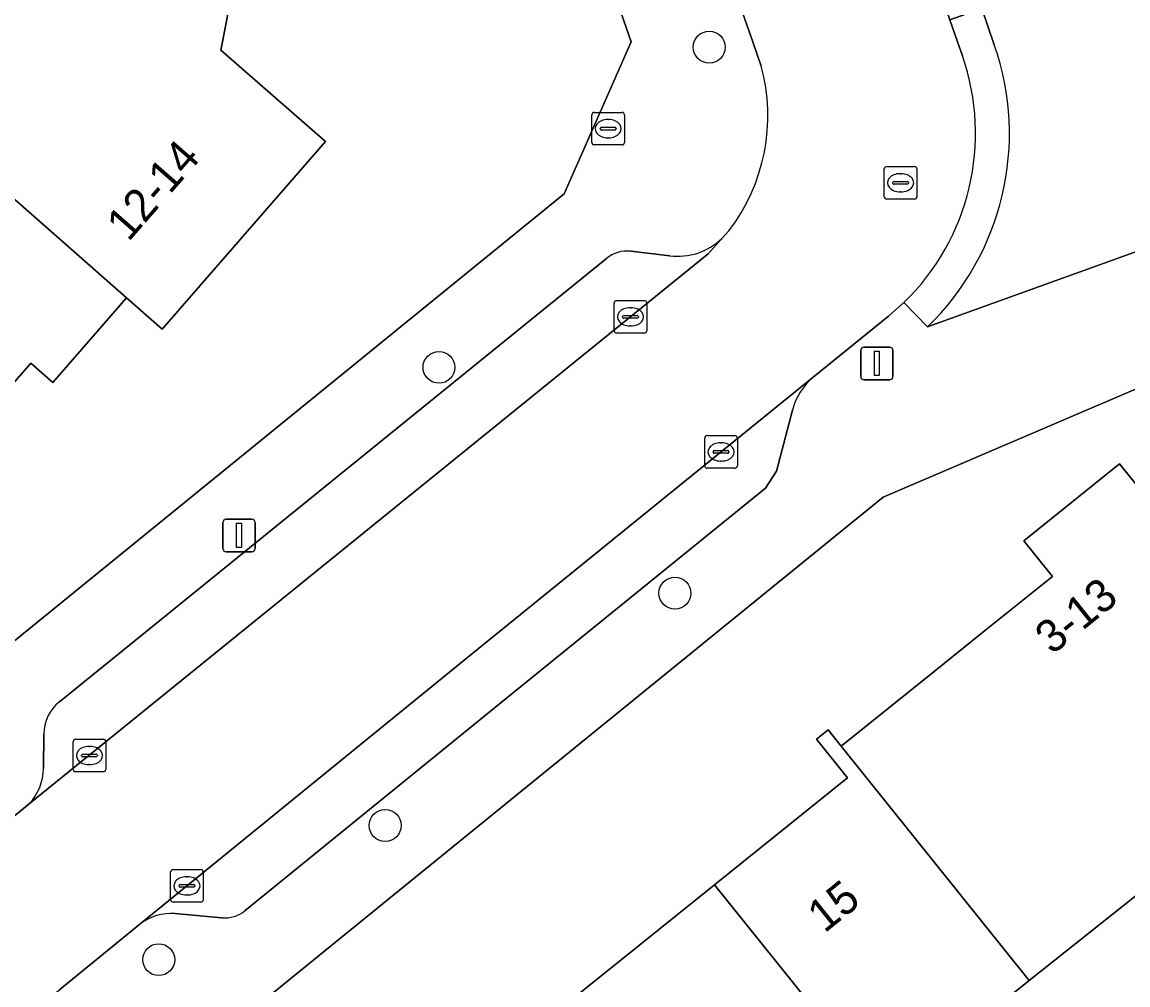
# Model space of a CAD drawing. Extents: x 158472 to 159562, y 388525 to 389606.
# Drawn here: x 158884.17 to 158918.1, y 388971.09 to 389000.61 of the extents above; entities that cross this region are included whole.
import ezdxf

# ---------------------------------------------------------------- set-up
doc = ezdxf.new("R2010")
doc.units = 0
for name, color, linetype in [('IMGEO_Boom', 7, 'Continuous'), ('IMGEO_Brandkraan', 7, 'Continuous'), ('IMGEO_Erf', 7, 'Continuous'), ('IMGEO_Kolk', 7, 'Continuous'), ('IMGEO_Lichtmast', 7, 'Continuous'), ('IMGEO_Pand', 7, 'Continuous'), ('IMGEO_Pand_nummerreeks', 7, 'Continuous'), ('IMGEO_Parkeervlak_open', 7, 'Continuous'), ('IMGEO_Rijbaan_lokaal_open', 7, 'Continuous'), ('IMGEO_Rioolput', 7, 'Continuous'), ('IMGEO_Voetpad_open', 7, 'Continuous')]:
    doc.layers.add(name, color=color, linetype=linetype)

msp = doc.modelspace()

# ---------------------------------------------------------------- linework, layer by layer
at = {"layer": 'IMGEO_Boom'}
for centre in [(158905.254, 388999.841), (158896.961, 388990.023), (158904.201, 388983.099), (158895.31, 388975.977), (158888.364, 388971.861)]:
    msp.add_circle(centre, 0.489, dxfattribs=at)
at = {"layer": 'IMGEO_Brandkraan'}
for p, q in [((158901.728, 388997.843), (158902.58, 388997.843)), ((158901.653, 388996.917), (158901.653, 388997.769)), ((158902.141, 388997.623), (158902.166, 388997.623)), ((158902.654, 388997.769), (158902.654, 388996.917)), ((158901.912, 388997.337), (158901.912, 388997.349)), ((158902.35, 388997.3), (158901.952, 388997.3)), ((158901.955, 388997.386), (158902.353, 388997.386)), ((158902.396, 388997.349), (158902.396, 388997.337)), ((158902.58, 388996.843), (158901.728, 388996.843)), ((158902.164, 388997.063), (158902.139, 388997.063))]:
    msp.add_line(p, q, dxfattribs=at)
for points in [[(158901.728, 388997.843), (158902.58, 388997.843)], [(158901.653, 388996.917), (158901.653, 388997.769)], [(158902.654, 388997.769), (158902.654, 388996.917)], [(158902.58, 388996.843), (158901.728, 388996.843)]]:
    msp.add_lwpolyline(points, dxfattribs=at)
for centre, radius, start, end in [((158901.73, 388997.767), 0.0765, 91.552, 178.448), ((158901.73, 388997.767), 0.0765, 91.552, 178.448), ((158902.578, 388997.767), 0.0765, 1.552, 88.448), ((158902.578, 388997.767), 0.0765, 1.552, 88.448), ((158901.952, 388997.346), 0.0403, 85.8775, 175.7526), ((158901.949, 388997.336), 0.0366, 178.938, 274.7102), ((158902.353, 388997.343), 0.043, 264.8664, 352.4533), ((158902.357, 388997.348), 0.0386, 1.7309, 96.639), ((158901.73, 388996.919), 0.0765, 181.552, 268.448), ((158901.73, 388996.919), 0.0765, 181.552, 268.448), ((158902.578, 388996.919), 0.0765, 271.552, 358.448), ((158902.578, 388996.919), 0.0765, 271.552, 358.448)]:
    msp.add_arc(centre, radius, start, end, dxfattribs=at)
for centre, major_axis, ratio, start_param, end_param in [((158902.14, 388997.343), (-0.387, 0.002), 0.722429, 4.712389, 7.853982), ((158902.165, 388997.343), (-0.39, 0.002), 0.717154, 1.570796, 4.712389)]:
    msp.add_ellipse(centre, major_axis=major_axis, ratio=ratio, start_param=start_param, end_param=end_param, dxfattribs=at)
at = {"layer": 'IMGEO_Erf'}
for points in [[(158880.758, 388979.06), (158900.808, 388995.343), (158902.86, 389000), (158892.343, 389030.156)], [(158891.027, 389020.143), (158892.166, 389016.883), (158893.483, 389017.343), (158896.008, 389010.117), (158892.008, 389008.72), (158891.716, 389007.178), (158891.14, 389004.206), (158890.569, 389001.288), (158890.317, 389000), (158890.268, 388999.752), (158893.481, 388996.949), (158888.465, 388991.199), (158887.379, 388992.153), (158885.117, 388989.561), (158884.437, 388990.155), (158882.929, 388988.426)], [(158982.198, 388910.573), (158963.265, 388927.1), (158940.226, 388980.021), (158933.359, 388995.794), (158926.282, 388992.761), (158921.177, 388990.574), (158910.593, 388986.04), (158887.292, 388967.121)], [(158886.895, 388966.813), (158890.654, 388962.284), (158891.774, 388963.184), (158896.353, 388966.866), (158900.838, 388970.472), (158905.416, 388974.153), (158909.499, 388977.436), (158908.546, 388978.621), (158908.903, 388978.908), (158909.305, 388978.408), (158912.153, 388980.698), (158913.634, 388981.889), (158915.781, 388983.615), (158914.907, 388984.701), (158917.844, 388987.063), (158918.741, 388985.947), (158921.094, 388987.839), (158922.756, 388985.772), (158925.059, 388987.624), (158928.406, 388983.461), (158929.121, 388982.51), (158930.96, 388980.222), (158934.346, 388976.009), (158936.992, 388977.163)], [(158927.347, 388968.112), (158925.566, 388972.196), (158927.976, 388973.246), (158925.386, 388976.467), (158925.561, 388976.608), (158924.117, 388978.405), (158915.075, 388971.226), (158912.056, 388968.798)]]:
    msp.add_lwpolyline(points, dxfattribs=at)
at = {"layer": 'IMGEO_Kolk'}
for p, q in [((158902.412, 388992.073), (158903.264, 388992.073)), ((158902.337, 388991.147), (158902.337, 388991.999)), ((158902.825, 388991.853), (158902.85, 388991.853)), ((158903.338, 388991.999), (158903.338, 388991.147)), ((158902.596, 388991.567), (158902.596, 388991.579)), ((158903.034, 388991.53), (158902.636, 388991.53)), ((158902.639, 388991.616), (158903.037, 388991.616)), ((158903.08, 388991.579), (158903.08, 388991.567)), ((158903.264, 388991.073), (158902.412, 388991.073)), ((158902.848, 388991.293), (158902.823, 388991.293)), ((158905.116, 388987.005), (158905.116, 388987.857)), ((158905.191, 388987.931), (158906.043, 388987.931)), ((158905.604, 388987.711), (158905.629, 388987.711)), ((158906.117, 388987.857), (158906.117, 388987.005)), ((158905.375, 388987.425), (158905.375, 388987.437)), ((158905.813, 388987.388), (158905.415, 388987.388)), ((158905.418, 388987.474), (158905.816, 388987.474)), ((158905.859, 388987.437), (158905.859, 388987.425)), ((158905.627, 388987.151), (158905.602, 388987.151)), ((158906.043, 388986.931), (158905.191, 388986.931)), ((158885.737, 388977.696), (158885.737, 388978.548)), ((158885.812, 388978.622), (158886.664, 388978.622)), ((158886.738, 388978.548), (158886.738, 388977.696)), ((158885.996, 388978.116), (158885.996, 388978.128)), ((158886.039, 388978.165), (158886.437, 388978.165)), ((158886.225, 388978.402), (158886.25, 388978.402)), ((158886.48, 388978.128), (158886.48, 388978.116)), ((158886.434, 388978.079), (158886.036, 388978.079)), ((158886.248, 388977.842), (158886.223, 388977.842)), ((158886.664, 388977.622), (158885.812, 388977.622)), ((158888.729, 388973.699), (158888.729, 388974.551)), ((158888.804, 388974.625), (158889.656, 388974.625)), ((158889.217, 388974.405), (158889.242, 388974.405)), ((158889.73, 388974.551), (158889.73, 388973.699)), ((158888.988, 388974.119), (158888.988, 388974.131)), ((158889.426, 388974.082), (158889.028, 388974.082)), ((158889.031, 388974.168), (158889.429, 388974.168)), ((158889.472, 388974.131), (158889.472, 388974.119)), ((158889.24, 388973.845), (158889.215, 388973.845)), ((158889.656, 388973.625), (158888.804, 388973.625))]:
    msp.add_line(p, q, dxfattribs=at)
for points in [[(158902.412, 388992.073), (158903.264, 388992.073)], [(158902.337, 388991.147), (158902.337, 388991.999)], [(158903.338, 388991.999), (158903.338, 388991.147)], [(158903.264, 388991.073), (158902.412, 388991.073)], [(158905.116, 388987.005), (158905.116, 388987.857)], [(158905.191, 388987.931), (158906.043, 388987.931)], [(158906.117, 388987.857), (158906.117, 388987.005)], [(158906.043, 388986.931), (158905.191, 388986.931)], [(158885.737, 388977.696), (158885.737, 388978.548)], [(158885.812, 388978.622), (158886.664, 388978.622)], [(158886.738, 388978.548), (158886.738, 388977.696)], [(158886.664, 388977.622), (158885.812, 388977.622)], [(158888.729, 388973.699), (158888.729, 388974.551)], [(158888.804, 388974.625), (158889.656, 388974.625)], [(158889.73, 388974.551), (158889.73, 388973.699)], [(158889.656, 388973.625), (158888.804, 388973.625)]]:
    msp.add_lwpolyline(points, dxfattribs=at)
for centre, radius, start, end in [((158902.414, 388991.997), 0.0765, 91.552, 178.448), ((158902.414, 388991.997), 0.0765, 91.552, 178.448), ((158903.262, 388991.997), 0.0765, 1.552, 88.448), ((158903.262, 388991.997), 0.0765, 1.552, 88.448), ((158902.636, 388991.576), 0.0403, 85.8775, 175.7526), ((158902.633, 388991.566), 0.0366, 178.938, 274.7102), ((158903.037, 388991.573), 0.043, 264.8664, 352.4533), ((158903.041, 388991.578), 0.0386, 1.7309, 96.639), ((158902.414, 388991.149), 0.0765, 181.552, 268.448), ((158902.414, 388991.149), 0.0765, 181.552, 268.448), ((158903.262, 388991.149), 0.0765, 271.552, 358.448), ((158903.262, 388991.149), 0.0765, 271.552, 358.448), ((158905.193, 388987.855), 0.0765, 91.552, 178.448), ((158905.193, 388987.855), 0.0765, 91.552, 178.448), ((158906.041, 388987.855), 0.0765, 1.552, 88.448), ((158906.041, 388987.855), 0.0765, 1.552, 88.448), ((158905.415, 388987.434), 0.0403, 85.8775, 175.7526), ((158905.412, 388987.424), 0.0366, 178.938, 274.7102), ((158905.816, 388987.431), 0.043, 264.8664, 352.4533), ((158905.82, 388987.436), 0.0386, 1.7309, 96.639), ((158905.193, 388987.007), 0.0765, 181.552, 268.448), ((158905.193, 388987.007), 0.0765, 181.552, 268.448), ((158906.041, 388987.007), 0.0765, 271.552, 358.448), ((158906.041, 388987.007), 0.0765, 271.552, 358.448), ((158885.814, 388978.546), 0.0765, 91.552, 178.448), ((158885.814, 388978.546), 0.0765, 91.552, 178.448), ((158886.662, 388978.546), 0.0765, 1.552, 88.448), ((158886.662, 388978.546), 0.0765, 1.552, 88.448), ((158886.036, 388978.125), 0.0403, 85.8775, 175.7526), ((158886.441, 388978.127), 0.0386, 1.7309, 96.639), ((158886.033, 388978.115), 0.0366, 178.938, 274.7102), ((158886.437, 388978.122), 0.043, 264.8664, 352.4533), ((158885.814, 388977.698), 0.0765, 181.552, 268.448), ((158885.814, 388977.698), 0.0765, 181.552, 268.448), ((158886.662, 388977.698), 0.0765, 271.552, 358.448), ((158886.662, 388977.698), 0.0765, 271.552, 358.448), ((158888.806, 388974.549), 0.0765, 91.552, 178.448), ((158888.806, 388974.549), 0.0765, 91.552, 178.448), ((158889.654, 388974.549), 0.0765, 1.552, 88.448), ((158889.654, 388974.549), 0.0765, 1.552, 88.448), ((158889.028, 388974.128), 0.0403, 85.8775, 175.7526), ((158889.025, 388974.118), 0.0366, 178.938, 274.7102), ((158889.429, 388974.125), 0.043, 264.8664, 352.4533), ((158889.433, 388974.13), 0.0386, 1.7309, 96.639), ((158888.806, 388973.701), 0.0765, 181.552, 268.448), ((158888.806, 388973.701), 0.0765, 181.552, 268.448), ((158889.654, 388973.701), 0.0765, 271.552, 358.448), ((158889.654, 388973.701), 0.0765, 271.552, 358.448)]:
    msp.add_arc(centre, radius, start, end, dxfattribs=at)
for centre, major_axis, ratio, start_param, end_param in [((158902.824, 388991.573), (-0.387, 0.002), 0.722429, 4.712389, 7.853982), ((158902.849, 388991.573), (-0.39, 0.002), 0.717154, 1.570796, 4.712389), ((158905.603, 388987.431), (-0.387, 0.002), 0.722429, 4.712389, 7.853982), ((158905.628, 388987.431), (-0.39, 0.002), 0.717154, 1.570796, 4.712389), ((158886.224, 388978.122), (-0.387, 0.002), 0.722429, 4.712389, 7.853982), ((158886.249, 388978.122), (-0.39, 0.002), 0.717154, 1.570796, 4.712389), ((158889.216, 388974.125), (-0.387, 0.002), 0.722429, 4.712389, 7.853982), ((158889.241, 388974.125), (-0.39, 0.002), 0.717154, 1.570796, 4.712389)]:
    msp.add_ellipse(centre, major_axis=major_axis, ratio=ratio, start_param=start_param, end_param=end_param, dxfattribs=at)
at = {"layer": 'IMGEO_Lichtmast'}
for p, q in [((158909.901, 388989.744), (158909.901, 388990.544)), ((158909.901, 388990.544), (158909.901, 388989.744)), ((158910.001, 388990.644), (158910.791, 388990.644)), ((158910.791, 388990.644), (158910.001, 388990.644)), ((158910.891, 388990.544), (158910.891, 388989.744)), ((158910.891, 388989.744), (158910.891, 388990.544)), ((158910.791, 388989.644), (158910.001, 388989.644)), ((158910.001, 388989.644), (158910.791, 388989.644)), ((158890.332, 388984.47), (158890.332, 388985.27)), ((158890.332, 388985.27), (158890.332, 388984.47)), ((158890.432, 388985.37), (158891.222, 388985.37)), ((158891.222, 388985.37), (158890.432, 388985.37)), ((158891.322, 388985.27), (158891.322, 388984.47)), ((158891.322, 388984.47), (158891.322, 388985.27)), ((158891.222, 388984.37), (158890.432, 388984.37)), ((158890.432, 388984.37), (158891.222, 388984.37))]:
    msp.add_line(p, q, dxfattribs=at)
for points in [[(158910.321, 388990.519), (158910.471, 388990.519), (158910.471, 388989.769), (158910.321, 388989.769), (158910.321, 388990.519)], [(158890.752, 388985.245), (158890.902, 388985.245), (158890.902, 388984.495), (158890.752, 388984.495), (158890.752, 388985.245)]]:
    msp.add_lwpolyline(points, dxfattribs=at)
for centre, start, end in [((158910.001, 388990.544), 90, 180), ((158910.001, 388990.544), 90, 180), ((158910.791, 388990.544), 0, 90), ((158910.791, 388990.544), 360, 90), ((158910.001, 388989.744), 180, 270), ((158910.001, 388989.744), 180, 270), ((158910.791, 388989.744), 270, 0), ((158910.791, 388989.744), 270, 0), ((158890.432, 388985.27), 90, 180), ((158890.432, 388985.27), 90, 180), ((158891.222, 388985.27), 0, 90), ((158891.222, 388985.27), 360, 90), ((158890.432, 388984.47), 180, 270), ((158890.432, 388984.47), 180, 270), ((158891.222, 388984.47), 270, 0), ((158891.222, 388984.47), 270, 0)]:
    msp.add_arc(centre, 0.1, start, end, dxfattribs=at)
at = {"layer": 'IMGEO_Pand'}
for points in [[(158891.14, 389004.206), (158884.387, 389005.459), (158883.715, 389001.836), (158882.114, 389000), (158880.522, 388998.175), (158887.379, 388992.153), (158888.465, 388991.199), (158893.481, 388996.949), (158890.268, 388999.752), (158890.317, 389000), (158890.569, 389001.288)], [(158880.522, 388998.175), (158878.007, 388995.293), (158876.964, 388996.204), (158875.687, 388994.741), (158882.929, 388988.426), (158884.437, 388990.155), (158885.117, 388989.561), (158887.379, 388992.153)], [(158929.121, 388982.51), (158928.406, 388983.461), (158925.059, 388987.624), (158922.756, 388985.772), (158921.094, 388987.839), (158918.741, 388985.947), (158917.844, 388987.063), (158914.907, 388984.701), (158915.781, 388983.615), (158913.634, 388981.889), (158912.153, 388980.698), (158909.305, 388978.408), (158915.075, 388971.226), (158924.117, 388978.405)], [(158909.305, 388978.408), (158908.903, 388978.908), (158908.546, 388978.621), (158909.499, 388977.436), (158905.416, 388974.153), (158910.682, 388967.6), (158911.564, 388966.502), (158912.984, 388967.643), (158912.056, 388968.798), (158915.075, 388971.226)], [(158905.416, 388974.153), (158900.838, 388970.472), (158905.979, 388964.076), (158906.082, 388963.948), (158906.26, 388964.091), (158907.147, 388962.988), (158908.624, 388964.176), (158907.76, 388965.25), (158910.578, 388967.516), (158910.634, 388967.561), (158910.682, 388967.6)]]:
    msp.add_lwpolyline(points, close=True, dxfattribs=at)
at = {"layer": 'IMGEO_Parkeervlak_open'}
for points in [[(158884.388, 388976.64), (158905.218, 388993.501), (158905.645, 388993.972)], [(158904.04, 388993.442), (158902.844, 388993.583)], [(158902.098, 388993.366), (158885.318, 388979.77)], [(158908.446, 388989.723), (158897.784, 388981.085), (158887.785, 388972.95)], [(158891.018, 388973.366), (158898.867, 388979.752), (158906.977, 388986.323), (158907.315, 388986.845), (158907.805, 388988.707)], [(158884.837, 388978.772), (158884.827, 388977.726)], [(158888.871, 388973.279), (158890.294, 388973.146)]]:
    msp.add_lwpolyline(points, dxfattribs=at)
for centre, radius, start, end in [((158904.274, 388995.428), 2, 263.2732, 313.2751), ((158902.728, 388992.591), 0.999, 83.3303, 129.1075), ((158909.725, 388988.206), 1.985, 130.1362, 165.3677), ((158886.137, 388978.76), 1.3, 129.054, 179.4813), ((158883.236, 388977.738), 1.591, 316.3951, 359.5843), ((158888.777, 388971.634), 1.648, 86.7129, 126.9951), ((158890.387, 388974.142), 1, 264.6728, 309.1318)]:
    msp.add_arc(centre, radius, start, end, dxfattribs=at)
at = {"layer": 'IMGEO_Rijbaan_lokaal_open'}
for points in [[(158903.273, 389027.386), (158902.213, 389030.512), (158901.59, 389032.251), (158895.95, 389030.273), (158896.072, 389029.924), (158898.874, 389021.934), (158905.534, 389002.997), (158906.588, 389000), (158906.848, 388999.26)], [(158913.02, 388999.572), (158912.871, 389000), (158912.632, 389000.682), (158911.856, 389002.925), (158903.273, 389027.386)], [(158905.858, 388994.208), (158905.645, 388993.972), (158905.218, 388993.501), (158884.388, 388976.64), (158881.812, 388974.535), (158881.201, 388974.04), (158878.189, 388971.419)], [(158881.864, 388968.132), (158885.33, 388970.952), (158887.785, 388972.95), (158897.784, 388981.085), (158908.446, 388989.723), (158910.758, 388991.597), (158911.228, 388992.014)]]:
    msp.add_lwpolyline(points, dxfattribs=at)
for centre, radius, start, end in [((158906.227, 388997.191), 7.198, 314.0102, 19.3128), ((158901.251, 388997.734), 5.802, 322.5743, 15.2511)]:
    msp.add_arc(centre, radius, start, end, dxfattribs=at)
at = {"layer": 'IMGEO_Rioolput'}
for p, q in [((158910.625, 388995.256), (158910.625, 388996.108)), ((158910.7, 388996.182), (158911.552, 388996.182)), ((158911.626, 388996.108), (158911.626, 388995.256)), ((158911.113, 388995.962), (158911.138, 388995.962)), ((158910.884, 388995.676), (158910.884, 388995.688)), ((158911.322, 388995.639), (158910.924, 388995.639)), ((158910.927, 388995.725), (158911.325, 388995.725)), ((158911.368, 388995.688), (158911.368, 388995.676)), ((158911.552, 388995.182), (158910.7, 388995.182)), ((158911.136, 388995.402), (158911.111, 388995.402))]:
    msp.add_line(p, q, dxfattribs=at)
for points in [[(158910.625, 388995.256), (158910.625, 388996.108)], [(158910.7, 388996.182), (158911.552, 388996.182)], [(158911.626, 388996.108), (158911.626, 388995.256)], [(158911.552, 388995.182), (158910.7, 388995.182)]]:
    msp.add_lwpolyline(points, dxfattribs=at)
for centre, radius, start, end in [((158910.702, 388996.106), 0.0765, 91.552, 178.448), ((158910.702, 388996.106), 0.0765, 91.552, 178.448), ((158911.55, 388996.106), 0.0765, 1.552, 88.448), ((158911.55, 388996.106), 0.0765, 1.552, 88.448), ((158910.924, 388995.685), 0.0403, 85.8775, 175.7526), ((158910.921, 388995.675), 0.0366, 178.938, 274.7102), ((158911.325, 388995.682), 0.043, 264.8664, 352.4533), ((158911.329, 388995.687), 0.0386, 1.7309, 96.639), ((158910.702, 388995.258), 0.0765, 181.552, 268.448), ((158910.702, 388995.258), 0.0765, 181.552, 268.448), ((158911.55, 388995.258), 0.0765, 271.552, 358.448), ((158911.55, 388995.258), 0.0765, 271.552, 358.448)]:
    msp.add_arc(centre, radius, start, end, dxfattribs=at)
for centre, major_axis, ratio, start_param, end_param in [((158911.112, 388995.682), (-0.387, 0.002), 0.722429, 4.712389, 7.853982), ((158911.137, 388995.682), (-0.39, 0.002), 0.717154, 1.570796, 4.712389)]:
    msp.add_ellipse(centre, major_axis=major_axis, ratio=ratio, start_param=start_param, end_param=end_param, dxfattribs=at)
at = {"layer": 'IMGEO_Voetpad_open'}
for points in [[(158884.528, 389060.496), (158880.543, 389059.085), (158882.492, 389058.35), (158887.717, 389043.445), (158891.149, 389033.581), (158892.343, 389030.156), (158902.86, 389000), (158900.808, 388995.343), (158880.758, 388979.06), (158879.049, 388977.672), (158874.958, 388974.35)], [(158906.848, 388999.26), (158906.588, 389000), (158905.534, 389002.997)], [(158911.856, 389002.925), (158912.632, 389000.682), (158913.614, 389001.025), (158914.001, 388999.916)], [(158914.001, 388999.916), (158913.614, 389001.025), (158912.632, 389000.682), (158912.871, 389000), (158913.02, 388999.572)], [(158911.951, 388991.266), (158919.894, 388994.128), (158918.768, 388997.511), (158925.886, 389000)], [(158887.292, 388967.121), (158910.593, 388986.04), (158921.177, 388990.574), (158926.282, 388992.761), (158933.359, 388995.794), (158935.81, 388996.86), (158935.473, 388997.636), (158932.967, 388998.688), (158919.894, 388994.128), (158911.951, 388991.266), (158911.228, 388992.014), (158910.758, 388991.597), (158908.446, 388989.723)], [(158905.645, 388993.972), (158905.858, 388994.208)], [(158902.844, 388993.583), (158904.04, 388993.442)], [(158885.318, 388979.77), (158902.098, 388993.366)], [(158911.228, 388992.014), (158911.951, 388991.266)], [(158907.805, 388988.707), (158907.315, 388986.845), (158906.977, 388986.323), (158898.867, 388979.752), (158891.018, 388973.366)], [(158884.827, 388977.726), (158884.837, 388978.772)], [(158881.812, 388974.535), (158884.388, 388976.64)], [(158890.294, 388973.146), (158888.871, 388973.279)], [(158887.785, 388972.95), (158885.33, 388970.952)]]:
    msp.add_lwpolyline(points, dxfattribs=at)
for centre, radius, start, end in [((158906.227, 388997.19), 8.238, 314.013, 19.3214), ((158906.227, 388997.19), 8.238, 314.013, 19.3214), ((158906.227, 388997.191), 7.198, 314.0102, 19.3128), ((158901.251, 388997.734), 5.802, 322.5743, 15.2511), ((158904.274, 388995.428), 2, 263.2732, 313.2751), ((158902.728, 388992.591), 0.999, 83.3303, 129.1075), ((158909.725, 388988.206), 1.985, 130.1362, 165.3677), ((158886.137, 388978.76), 1.3, 129.054, 179.4813), ((158883.236, 388977.738), 1.591, 316.3951, 359.5843), ((158888.777, 388971.634), 1.648, 86.7129, 126.9951), ((158890.387, 388974.142), 1, 264.6728, 309.1318)]:
    msp.add_arc(centre, radius, start, end, dxfattribs=at)

# ---------------------------------------------------------------- texts
at = {"layer": 'IMGEO_Pand_nummerreeks'}
for s, rotation, p in [('12-14', 48.9019, (158887.435, 388993.851)), ('3-13', 38.8007, (158915.773, 388981.189)), ('15', 38.8007, (158908.79, 388972.657))]:
    msp.add_text(s, height=1, rotation=rotation, dxfattribs=at).set_placement(p)

doc.saveas('drawing.dxf')
